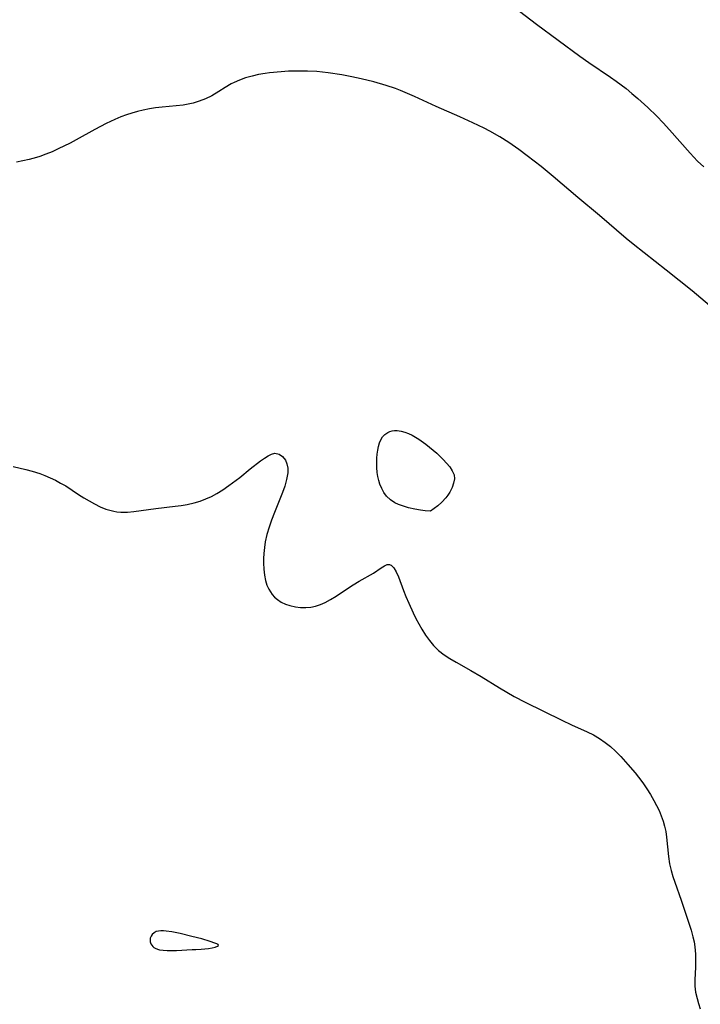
# Model space of a CAD drawing. Header units: metres. Extents: x 1073367 to 1082519, y 1569854 to 1574957.
# Tile 840 of 1056: x 1079564 to 1079737, y 1572019 to 1572269. Entities that reach past the tile are written whole.
import ezdxf

# ---------------------------------------------------------------- set-up
doc = ezdxf.new("R2010")
doc.units = ezdxf.units.M
doc.layers.add('CGG_CurvaNivelLidar_v1', color=253, linetype='Continuous', lineweight=30)

msp = doc.modelspace()

# ---------------------------------------------------------------- linework, layer by layer
at = {"layer": 'CGG_CurvaNivelLidar_v1'}
for p, q in [((1079689.721, 1572272.1777, 74), (1079695.4654, 1572267.8, 74)), ((1079695.4654, 1572267.8, 74), (1079706.4965, 1572259.6086, 74)), ((1079706.4965, 1572259.6086, 74), (1079708.7447, 1572258.011, 74)), ((1079708.7447, 1572258.011, 74), (1079714.2561, 1572254.3075, 74)), ((1079627.5128, 1572255.3877, 74), (1079626.4885, 1572255.2503, 74)), ((1079630.5543, 1572255.6746, 74), (1079627.5128, 1572255.3877, 74)), ((1079632.3553, 1572255.784, 74), (1079630.5543, 1572255.6746, 74)), ((1079634.1637, 1572255.851, 74), (1079632.3553, 1572255.784, 74)), ((1079635.9763, 1572255.8681, 74), (1079634.1637, 1572255.851, 74)), ((1079637.2137, 1572255.8459, 74), (1079635.9763, 1572255.8681, 74)), ((1079639.6062, 1572255.7144, 74), (1079637.2137, 1572255.8459, 74)), ((1079642.4877, 1572255.3993, 74), (1079639.6062, 1572255.7144, 74)), ((1079645.9309, 1572254.8545, 74), (1079642.4877, 1572255.3993, 74)), ((1079618.564, 1572252.9725, 74), (1079617.8045, 1572252.5784, 74)), ((1079619.9113, 1572253.5639, 74), (1079618.564, 1572252.9725, 74)), ((1079621.4898, 1572254.1203, 74), (1079619.9113, 1572253.5639, 74)), ((1079623.1192, 1572254.5809, 74), (1079621.4898, 1572254.1203, 74)), ((1079624.7883, 1572254.9562, 74), (1079623.1192, 1572254.5809, 74)), ((1079626.4885, 1572255.2503, 74), (1079624.7883, 1572254.9562, 74)), ((1079648.4879, 1572254.3741, 74), (1079645.9309, 1572254.8545, 74)), ((1079650.8257, 1572253.8861, 74), (1079648.4879, 1572254.3741, 74)), ((1079654.1225, 1572253.0966, 74), (1079650.8257, 1572253.8861, 74)), ((1079657.2416, 1572252.207, 74), (1079654.1225, 1572253.0966, 74)), ((1079714.2561, 1572254.3075, 74), (1079715.722, 1572253.2866, 74)), ((1079715.722, 1572253.2866, 74), (1079718.2276, 1572251.4142, 74)), ((1079614.7093, 1572250.6836, 74), (1079612.8666, 1572249.5868, 74)), ((1079616.2423, 1572251.655, 74), (1079614.7093, 1572250.6836, 74)), ((1079617.8045, 1572252.5784, 74), (1079616.2423, 1572251.655, 74)), ((1079659.5874, 1572251.4076, 74), (1079657.2416, 1572252.207, 74)), ((1079660.8392, 1572250.9245, 74), (1079659.5874, 1572251.4076, 74)), ((1079662.6199, 1572250.1865, 74), (1079660.8392, 1572250.9245, 74)), ((1079718.2276, 1572251.4142, 74), (1079719.7262, 1572250.1886, 74)), ((1079609.7119, 1572248.1876, 74), (1079608.1287, 1572247.7058, 74)), ((1079611.2453, 1572248.7918, 74), (1079609.7119, 1572248.1876, 74)), ((1079612.8666, 1572249.5868, 74), (1079611.2453, 1572248.7918, 74)), ((1079664.3872, 1572249.4089, 74), (1079662.6199, 1572250.1865, 74)), ((1079669.9031, 1572246.8826, 74), (1079664.3872, 1572249.4089, 74)), ((1079719.7262, 1572250.1886, 74), (1079721.1908, 1572248.9206, 74)), ((1079721.1908, 1572248.9206, 74), (1079723.7692, 1572246.5666, 74)), ((1079594.0089, 1572245.5837, 74), (1079592.5832, 1572245.1677, 74)), ((1079595.4488, 1572245.9378, 74), (1079594.0089, 1572245.5837, 74)), ((1079597.0001, 1572246.2415, 74), (1079595.4488, 1572245.9378, 74)), ((1079598.5614, 1572246.4801, 74), (1079597.0001, 1572246.2415, 74)), ((1079600.2855, 1572246.6849, 74), (1079598.5614, 1572246.4801, 74)), ((1079603.801, 1572247.0071, 74), (1079600.2855, 1572246.6849, 74)), ((1079605.5758, 1572247.2085, 74), (1079603.801, 1572247.0071, 74)), ((1079606.8628, 1572247.4214, 74), (1079605.5758, 1572247.2085, 74)), ((1079608.1287, 1572247.7058, 74), (1079606.8628, 1572247.4214, 74)), ((1079675.9645, 1572244.2186, 74), (1079669.9031, 1572246.8826, 74)), ((1079723.7692, 1572246.5666, 74), (1079726.0043, 1572244.4105, 74)), ((1079588.1836, 1572243.5104, 74), (1079586.0218, 1572242.4844, 74)), ((1079589.777, 1572244.1772, 74), (1079588.1836, 1572243.5104, 74)), ((1079591.1723, 1572244.6973, 74), (1079589.777, 1572244.1772, 74)), ((1079592.5832, 1572245.1677, 74), (1079591.1723, 1572244.6973, 74)), ((1079679.2778, 1572242.7157, 74), (1079675.9645, 1572244.2186, 74)), ((1079726.0043, 1572244.4105, 74), (1079727.6752, 1572242.6996, 74)), ((1079583.1525, 1572240.9931, 74), (1079578.3908, 1572238.3798, 74)), ((1079586.0218, 1572242.4844, 74), (1079583.1525, 1572240.9931, 74)), ((1079682.1418, 1572241.322, 74), (1079679.2778, 1572242.7157, 74)), ((1079683.5533, 1572240.5884, 74), (1079682.1418, 1572241.322, 74)), ((1079686.1119, 1572239.1398, 74), (1079683.5533, 1572240.5884, 74)), ((1079727.6752, 1572242.6996, 74), (1079729.2927, 1572240.9364, 74)), ((1079729.2927, 1572240.9364, 74), (1079734.558, 1572234.9568, 74)), ((1079578.3908, 1572238.3798, 74), (1079576.8432, 1572237.5644, 74)), ((1079688.3984, 1572237.6993, 74), (1079686.1119, 1572239.1398, 74)), ((1079572.2547, 1572235.3626, 74), (1079570.7182, 1572234.7252, 74)), ((1079573.7755, 1572236.0509, 74), (1079572.2547, 1572235.3626, 74)), ((1079576.8432, 1572237.5644, 74), (1079573.7755, 1572236.0509, 74)), ((1079690.9583, 1572235.9361, 74), (1079688.3984, 1572237.6993, 74)), ((1079693.1079, 1572234.3461, 74), (1079690.9583, 1572235.9361, 74)), ((1079564.826, 1572233.0235, 74), (1079563.2352, 1572232.7389, 74)), ((1079566.4014, 1572233.3664, 74), (1079564.826, 1572233.0235, 74)), ((1079568.2811, 1572233.8725, 74), (1079566.4014, 1572233.3664, 74)), ((1079569.1612, 1572234.1546, 74), (1079568.2811, 1572233.8725, 74)), ((1079570.7182, 1572234.7252, 74), (1079569.1612, 1572234.1546, 74)), ((1079696.6037, 1572231.6174, 74), (1079693.1079, 1572234.3461, 74)), ((1079734.558, 1572234.9568, 74), (1079736.4269, 1572232.9793, 74)), ((1079736.4269, 1572232.9793, 74), (1079737.963, 1572231.4696, 74)), ((1079699.6909, 1572229.0882, 74), (1079696.6037, 1572231.6174, 74)), ((1079705.9231, 1572223.739, 74), (1079699.6909, 1572229.0882, 74)), ((1079711.4571, 1572219.1335, 74), (1079705.9231, 1572223.739, 74)), ((1079718.2465, 1572213.2902, 74), (1079711.4571, 1572219.1335, 74)), ((1079720.0197, 1572211.8561, 74), (1079718.2465, 1572213.2902, 74)), ((1079728.4539, 1572205.2755, 74), (1079720.0197, 1572211.8561, 74)), ((1079735.0099, 1572199.9701, 74), (1079728.4539, 1572205.2755, 74)), ((1079739.4316, 1572196.2297, 74), (1079735.0099, 1572199.9701, 74)), ((1079655.8707, 1572162.1343, 74), (1079656.2889, 1572162.844, 74)), ((1079656.2889, 1572162.844, 74), (1079656.904, 1572163.5109, 74)), ((1079656.904, 1572163.5109, 74), (1079657.646, 1572164.0184, 74)), ((1079657.646, 1572164.0184, 74), (1079658.1728, 1572164.252, 74)), ((1079658.1728, 1572164.252, 74), (1079658.7335, 1572164.4089, 74)), ((1079658.7335, 1572164.4089, 74), (1079659.3816, 1572164.4885, 74)), ((1079659.3816, 1572164.4885, 74), (1079660.0552, 1572164.4801, 74)), ((1079660.0552, 1572164.4801, 74), (1079660.9976, 1572164.3469, 74)), ((1079660.9976, 1572164.3469, 74), (1079661.9562, 1572164.0945, 74)), ((1079661.9562, 1572164.0945, 74), (1079662.9165, 1572163.7389, 74)), ((1079662.9165, 1572163.7389, 74), (1079663.8646, 1572163.2888, 74)), ((1079663.8646, 1572163.2888, 74), (1079664.6835, 1572162.8187, 74)), ((1079664.6835, 1572162.8187, 74), (1079665.4897, 1572162.2988, 74)), ((1079655.0954, 1572159.4869, 74), (1079655.2995, 1572160.46, 74)), ((1079655.2995, 1572160.46, 74), (1079655.549, 1572161.3323, 74)), ((1079655.549, 1572161.3323, 74), (1079655.8707, 1572162.1343, 74)), ((1079665.4897, 1572162.2988, 74), (1079667.2934, 1572161.0338, 74)), ((1079667.2934, 1572161.0338, 74), (1079668.2786, 1572160.2834, 74)), ((1079668.2786, 1572160.2834, 74), (1079669.1885, 1572159.5201, 74)), ((1079626.2664, 1572157.4729, 74), (1079627.1906, 1572158.0696, 74)), ((1079627.1906, 1572158.0696, 74), (1079628.076, 1572158.4984, 74)), ((1079628.076, 1572158.4984, 74), (1079628.9267, 1572158.6931, 74)), ((1079628.9267, 1572158.6931, 74), (1079629.9704, 1572158.5201, 74)), ((1079629.9704, 1572158.5201, 74), (1079630.8909, 1572157.9279, 74)), ((1079630.8909, 1572157.9279, 74), (1079631.6089, 1572156.9891, 74)), ((1079654.8525, 1572157.4263, 74), (1079654.9459, 1572158.4715, 74)), ((1079654.9459, 1572158.4715, 74), (1079655.0954, 1572159.4869, 74)), ((1079669.1885, 1572159.5201, 74), (1079670.0663, 1572158.7229, 74)), ((1079670.0663, 1572158.7229, 74), (1079671.731, 1572157.0813, 74)), ((1079562.3362, 1572155.3579, 74), (1079565.612, 1572154.6166, 74)), ((1079622.6746, 1572154.7457, 74), (1079625.2966, 1572156.7656, 74)), ((1079625.2966, 1572156.7656, 74), (1079626.2664, 1572157.4729, 74)), ((1079631.6089, 1572156.9891, 74), (1079631.9841, 1572156.0246, 74)), ((1079631.9841, 1572156.0246, 74), (1079632.174, 1572154.9163, 74)), ((1079654.8187, 1572156.243, 74), (1079654.8525, 1572157.4263, 74)), ((1079654.8557, 1572155.0492, 74), (1079654.8187, 1572156.243, 74)), ((1079671.731, 1572157.0813, 74), (1079672.6019, 1572156.1551, 74)), ((1079672.6019, 1572156.1551, 74), (1079673.3894, 1572155.2216, 74)), ((1079565.612, 1572154.6166, 74), (1079567.2179, 1572154.1815, 74)), ((1079567.2179, 1572154.1815, 74), (1079569.1418, 1572153.561, 74)), ((1079569.1418, 1572153.561, 74), (1079570.4078, 1572153.0698, 74)), ((1079570.4078, 1572153.0698, 74), (1079571.7792, 1572152.4771, 74)), ((1079620.0129, 1572152.585, 74), (1079622.6746, 1572154.7457, 74)), ((1079632.1751, 1572153.7055, 74), (1079631.9112, 1572152.0812, 74)), ((1079632.174, 1572154.9163, 74), (1079632.1751, 1572153.7055, 74)), ((1079654.964, 1572153.8573, 74), (1079654.8557, 1572155.0492, 74)), ((1079655.1231, 1572152.8206, 74), (1079654.964, 1572153.8573, 74)), ((1079655.3481, 1572151.8038, 74), (1079655.1231, 1572152.8206, 74)), ((1079673.3894, 1572155.2216, 74), (1079674.0427, 1572154.2668, 74)), ((1079674.0427, 1572154.2668, 74), (1079674.4797, 1572153.2526, 74)), ((1079674.4797, 1572153.2526, 74), (1079674.5606, 1572152.2478, 74)), ((1079571.7792, 1572152.4771, 74), (1079573.1266, 1572151.8347, 74)), ((1079573.1266, 1572151.8347, 74), (1079574.4439, 1572151.1403, 74)), ((1079574.4439, 1572151.1403, 74), (1079575.7239, 1572150.3892, 74)), ((1079575.7239, 1572150.3892, 74), (1079578.9633, 1572148.2354, 74)), ((1079615.7079, 1572149.4333, 74), (1079617.2098, 1572150.481, 74)), ((1079617.2098, 1572150.481, 74), (1079620.0129, 1572152.585, 74)), ((1079631.4254, 1572150.3776, 74), (1079630.8443, 1572148.7407, 74)), ((1079631.9112, 1572152.0812, 74), (1079631.4254, 1572150.3776, 74)), ((1079655.6487, 1572150.8172, 74), (1079655.3481, 1572151.8038, 74)), ((1079656.0894, 1572149.7556, 74), (1079655.6487, 1572150.8172, 74)), ((1079674.3826, 1572151.1373, 74), (1079673.9865, 1572149.9756, 74)), ((1079674.5606, 1572152.2478, 74), (1079674.3826, 1572151.1373, 74)), ((1079578.9633, 1572148.2354, 74), (1079580.3025, 1572147.3913, 74)), ((1079611.3814, 1572147.1087, 74), (1079612.7856, 1572147.7436, 74)), ((1079612.7856, 1572147.7436, 74), (1079614.1473, 1572148.4636, 74)), ((1079614.1473, 1572148.4636, 74), (1079615.7079, 1572149.4333, 74)), ((1079630.8443, 1572148.7407, 74), (1079628.7926, 1572143.6318, 74)), ((1079656.6299, 1572148.755, 74), (1079656.0894, 1572149.7556, 74)), ((1079657.3364, 1572147.8024, 74), (1079656.6299, 1572148.755, 74)), ((1079658.2899, 1572146.9065, 74), (1079657.3364, 1572147.8024, 74)), ((1079672.9429, 1572148.0607, 74), (1079672.415, 1572147.3468, 74)), ((1079673.4128, 1572148.8166, 74), (1079672.9429, 1572148.0607, 74)), ((1079673.9865, 1572149.9756, 74), (1079673.4128, 1572148.8166, 74)), ((1079580.3025, 1572147.3913, 74), (1079581.6646, 1572146.5905, 74)), ((1079581.6646, 1572146.5905, 74), (1079583.0667, 1572145.8229, 74)), ((1079583.0667, 1572145.8229, 74), (1079584.488, 1572145.1277, 74)), ((1079598.6827, 1572144.7025, 74), (1079603.5632, 1572145.2338, 74)), ((1079603.5632, 1572145.2338, 74), (1079605.0908, 1572145.4391, 74)), ((1079605.0908, 1572145.4391, 74), (1079606.6062, 1572145.6901, 74)), ((1079606.6062, 1572145.6901, 74), (1079608.364, 1572146.076, 74)), ((1079608.364, 1572146.076, 74), (1079609.889, 1572146.5393, 74)), ((1079609.889, 1572146.5393, 74), (1079611.3814, 1572147.1087, 74)), ((1079659.4592, 1572146.1265, 74), (1079658.2899, 1572146.9065, 74)), ((1079660.3707, 1572145.6804, 74), (1079659.4592, 1572146.1265, 74)), ((1079661.3413, 1572145.3051, 74), (1079660.3707, 1572145.6804, 74)), ((1079662.9382, 1572144.8322, 74), (1079661.3413, 1572145.3051, 74)), ((1079670.3695, 1572145.3308, 74), (1079669.457, 1572144.6308, 74)), ((1079671.4, 1572146.2434, 74), (1079670.3695, 1572145.3308, 74)), ((1079672.415, 1572147.3468, 74), (1079671.4, 1572146.2434, 74)), ((1079584.488, 1572145.1277, 74), (1079585.9357, 1572144.5388, 74)), ((1079585.9357, 1572144.5388, 74), (1079586.9264, 1572144.2211, 74)), ((1079586.9264, 1572144.2211, 74), (1079587.9302, 1572143.9735, 74)), ((1079587.9302, 1572143.9735, 74), (1079588.749, 1572143.8292, 74)), ((1079588.749, 1572143.8292, 74), (1079589.7926, 1572143.726, 74)), ((1079589.7926, 1572143.726, 74), (1079591.4379, 1572143.7232, 74)), ((1079591.4379, 1572143.7232, 74), (1079593.0974, 1572143.8665, 74)), ((1079593.0974, 1572143.8665, 74), (1079598.6827, 1572144.7025, 74)), ((1079628.7926, 1572143.6318, 74), (1079628.0654, 1572141.7232, 74)), ((1079664.5102, 1572144.4887, 74), (1079662.9382, 1572144.8322, 74)), ((1079665.9538, 1572144.2533, 74), (1079664.5102, 1572144.4887, 74)), ((1079667.1663, 1572144.1066, 74), (1079665.9538, 1572144.2533, 74)), ((1079668.5, 1572143.9999, 74), (1079667.1663, 1572144.1066, 74)), ((1079669.457, 1572144.6308, 74), (1079668.5, 1572143.9999, 74)), ((1079628.0654, 1572141.7232, 74), (1079627.4366, 1572139.8961, 74)), ((1079626.8949, 1572138.0518, 74), (1079626.4764, 1572136.1928, 74)), ((1079627.4366, 1572139.8961, 74), (1079626.8949, 1572138.0518, 74)), ((1079626.4764, 1572136.1928, 74), (1079626.2563, 1572134.7303, 74)), ((1079626.1213, 1572133.2672, 74), (1079626.0634, 1572131.9966, 74)), ((1079626.2563, 1572134.7303, 74), (1079626.1213, 1572133.2672, 74)), ((1079626.0634, 1572131.9966, 74), (1079626.0591, 1572130.7373, 74)), ((1079626.0591, 1572130.7373, 74), (1079626.13, 1572129.2255, 74)), ((1079656.7604, 1572130.1067, 74), (1079657.5099, 1572130.4225, 74)), ((1079657.5099, 1572130.4225, 74), (1079657.8315, 1572130.4653, 74)), ((1079657.8315, 1572130.4653, 74), (1079658.0628, 1572130.4445, 74)), ((1079658.0628, 1572130.4445, 74), (1079658.2493, 1572130.3886, 74)), ((1079658.2493, 1572130.3886, 74), (1079658.4883, 1572130.2611, 74)), ((1079658.4883, 1572130.2611, 74), (1079659.1394, 1572129.5958, 74)), ((1079626.13, 1572129.2255, 74), (1079626.2947, 1572127.7553, 74)), ((1079626.2947, 1572127.7553, 74), (1079626.5703, 1572126.3443, 74)), ((1079650.359, 1572126.1736, 74), (1079653.9684, 1572128.2162, 74)), ((1079653.9684, 1572128.2162, 74), (1079655.9295, 1572129.5719, 74)), ((1079655.9295, 1572129.5719, 74), (1079656.7604, 1572130.1067, 74)), ((1079659.1394, 1572129.5958, 74), (1079659.7447, 1572128.5831, 74)), ((1079659.7447, 1572128.5831, 74), (1079660.3203, 1572127.3188, 74)), ((1079626.5703, 1572126.3443, 74), (1079626.9033, 1572125.2246, 74)), ((1079626.9033, 1572125.2246, 74), (1079627.3473, 1572124.177, 74)), ((1079647.3899, 1572124.3242, 74), (1079648.7901, 1572125.2325, 74)), ((1079648.7901, 1572125.2325, 74), (1079650.359, 1572126.1736, 74)), ((1079660.3203, 1572127.3188, 74), (1079661.6233, 1572123.85, 74)), ((1079627.3473, 1572124.177, 74), (1079628.1987, 1572122.8402, 74)), ((1079628.1987, 1572122.8402, 74), (1079628.8387, 1572122.1302, 74)), ((1079644.5086, 1572122.3719, 74), (1079647.3899, 1572124.3242, 74)), ((1079661.6233, 1572123.85, 74), (1079662.2618, 1572122.2615, 74)), ((1079628.8387, 1572122.1302, 74), (1079629.5633, 1572121.5091, 74)), ((1079629.5633, 1572121.5091, 74), (1079630.5359, 1572120.8877, 74)), ((1079630.5359, 1572120.8877, 74), (1079631.5982, 1572120.3923, 74)), ((1079631.5982, 1572120.3923, 74), (1079632.7288, 1572120.0119, 74)), ((1079639.2849, 1572119.8748, 74), (1079640.4892, 1572120.2501, 74)), ((1079640.4892, 1572120.2501, 74), (1079641.6681, 1572120.7408, 74)), ((1079641.6681, 1572120.7408, 74), (1079643.107, 1572121.5012, 74)), ((1079643.107, 1572121.5012, 74), (1079644.5086, 1572122.3719, 74)), ((1079662.2618, 1572122.2615, 74), (1079662.9648, 1572120.644, 74)), ((1079662.9648, 1572120.644, 74), (1079664.1127, 1572118.1498, 74)), ((1079632.7288, 1572120.0119, 74), (1079634.1624, 1572119.6956, 74)), ((1079634.1624, 1572119.6956, 74), (1079635.4501, 1572119.5433, 74)), ((1079635.4501, 1572119.5433, 74), (1079636.7552, 1572119.5149, 74)), ((1079636.7552, 1572119.5149, 74), (1079638.0637, 1572119.6272, 74)), ((1079638.0637, 1572119.6272, 74), (1079639.2849, 1572119.8748, 74)), ((1079664.1127, 1572118.1498, 74), (1079664.7963, 1572116.7405, 74)), ((1079664.7963, 1572116.7405, 74), (1079665.5149, 1572115.3476, 74)), ((1079665.5149, 1572115.3476, 74), (1079666.2782, 1572113.9846, 74)), ((1079666.2782, 1572113.9846, 74), (1079667.242, 1572112.4482, 74)), ((1079667.242, 1572112.4482, 74), (1079668.2054, 1572111.1114, 74)), ((1079668.2054, 1572111.1114, 74), (1079669.259, 1572109.8628, 74)), ((1079669.259, 1572109.8628, 74), (1079670.555, 1572108.5972, 74)), ((1079670.555, 1572108.5972, 74), (1079671.9693, 1572107.4704, 74)), ((1079671.9693, 1572107.4704, 74), (1079673.4458, 1572106.5023, 74)), ((1079673.4458, 1572106.5023, 74), (1079674.989, 1572105.6156, 74)), ((1079674.989, 1572105.6156, 74), (1079678.7755, 1572103.5305, 74)), ((1079678.7755, 1572103.5305, 74), (1079681.4074, 1572101.945, 74)), ((1079681.4074, 1572101.945, 74), (1079686.0176, 1572099.0861, 74)), ((1079686.0176, 1572099.0861, 74), (1079689.7718, 1572096.922, 74)), ((1079689.7718, 1572096.922, 74), (1079692.5604, 1572095.4676, 74)), ((1079692.5604, 1572095.4676, 74), (1079701.9262, 1572090.8314, 74)), ((1079701.9262, 1572090.8314, 74), (1079704.3061, 1572089.7108, 74)), ((1079704.3061, 1572089.7108, 74), (1079708.3634, 1572087.9205, 74)), ((1079708.3634, 1572087.9205, 74), (1079709.9616, 1572087.1024, 74)), ((1079709.9616, 1572087.1024, 74), (1079711.5047, 1572086.1888, 74)), ((1079711.5047, 1572086.1888, 74), (1079712.9152, 1572085.2185, 74)), ((1079712.9152, 1572085.2185, 74), (1079714.2598, 1572084.1582, 74)), ((1079714.2598, 1572084.1582, 74), (1079715.5333, 1572083.0124, 74)), ((1079715.5333, 1572083.0124, 74), (1079716.8725, 1572081.6442, 74)), ((1079716.8725, 1572081.6442, 74), (1079718.7024, 1572079.6192, 74)), ((1079718.7024, 1572079.6192, 74), (1079720.5164, 1572077.4614, 74)), ((1079720.5164, 1572077.4614, 74), (1079721.3944, 1572076.3543, 74)), ((1079721.3944, 1572076.3543, 74), (1079722.4838, 1572074.9056, 74)), ((1079722.4838, 1572074.9056, 74), (1079723.5207, 1572073.4227, 74)), ((1079723.5207, 1572073.4227, 74), (1079724.4484, 1572071.9739, 74)), ((1079724.4484, 1572071.9739, 74), (1079725.3107, 1572070.4931, 74)), ((1079725.3107, 1572070.4931, 74), (1079725.9945, 1572069.1958, 74)), ((1079725.9945, 1572069.1958, 74), (1079726.6198, 1572067.8779, 74)), ((1079726.6198, 1572067.8779, 74), (1079727.1792, 1572066.5401, 74)), ((1079727.1792, 1572066.5401, 74), (1079727.6619, 1572065.1819, 74)), ((1079727.6619, 1572065.1819, 74), (1079728.0226, 1572063.9305, 74)), ((1079728.0226, 1572063.9305, 74), (1079728.3143, 1572062.5882, 74)), ((1079728.3143, 1572062.5882, 74), (1079728.5365, 1572061.1073, 74)), ((1079728.5365, 1572061.1073, 74), (1079729.0147, 1572056.2297, 74)), ((1079729.0147, 1572056.2297, 74), (1079729.285, 1572054.3554, 74)), ((1079729.285, 1572054.3554, 74), (1079729.6651, 1572052.6404, 74)), ((1079729.6651, 1572052.6404, 74), (1079730.098, 1572051.1454, 74)), ((1079730.098, 1572051.1454, 74), (1079730.5919, 1572049.659, 74)), ((1079730.5919, 1572049.659, 74), (1079732.2087, 1572045.0899, 74)), ((1079732.2087, 1572045.0899, 74), (1079734.7465, 1572037.4977, 74)), ((1079597.2187, 1572035.4193, 74), (1079597.1689, 1572034.9561, 74)), ((1079597.4222, 1572035.9529, 74), (1079597.2187, 1572035.4193, 74)), ((1079597.757, 1572036.4324, 74), (1079597.4222, 1572035.9529, 74)), ((1079598.1993, 1572036.8335, 74), (1079597.757, 1572036.4324, 74)), ((1079598.7359, 1572037.1263, 74), (1079598.1993, 1572036.8335, 74)), ((1079599.3034, 1572037.2787, 74), (1079598.7359, 1572037.1263, 74)), ((1079599.9267, 1572037.3384, 74), (1079599.3034, 1572037.2787, 74)), ((1079600.5912, 1572037.3288, 74), (1079599.9267, 1572037.3384, 74)), ((1079601.2856, 1572037.2682, 74), (1079600.5912, 1572037.3288, 74)), ((1079602.7039, 1572037.0542, 74), (1079601.2856, 1572037.2682, 74)), ((1079604.8584, 1572036.6169, 74), (1079602.7039, 1572037.0542, 74)), ((1079607.8036, 1572035.9183, 74), (1079604.8584, 1572036.6169, 74)), ((1079610.309, 1572035.2717, 74), (1079607.8036, 1572035.9183, 74)), ((1079612.4603, 1572034.6394, 74), (1079610.309, 1572035.2717, 74)), ((1079734.7465, 1572037.4977, 74), (1079735.2318, 1572035.8231, 74)), ((1079735.2318, 1572035.8231, 74), (1079735.5259, 1572034.5611, 74)), ((1079597.1689, 1572034.9561, 74), (1079597.2236, 1572034.4899, 74)), ((1079597.2236, 1572034.4899, 74), (1079597.3804, 1572034.0403, 74)), ((1079597.3804, 1572034.0403, 74), (1079597.5982, 1572033.6806, 74)), ((1079597.5982, 1572033.6806, 74), (1079597.8868, 1572033.3577, 74)), ((1079597.8868, 1572033.3577, 74), (1079598.177, 1572033.1232, 74)), ((1079598.177, 1572033.1232, 74), (1079598.5065, 1572032.9216, 74)), ((1079598.5065, 1572032.9216, 74), (1079599.0363, 1572032.6896, 74)), ((1079599.0363, 1572032.6896, 74), (1079599.6217, 1572032.5186, 74)), ((1079608.8098, 1572032.5534, 74), (1079610.1963, 1572032.6251, 74)), ((1079610.1963, 1572032.6251, 74), (1079612.0739, 1572032.8533, 74)), ((1079612.0739, 1572032.8533, 74), (1079612.9895, 1572033.0138, 74)), ((1079613.6729, 1572034.2154, 74), (1079612.4603, 1572034.6394, 74)), ((1079612.9895, 1572033.0138, 74), (1079613.7748, 1572033.1971, 74)), ((1079614.1506, 1572034.0085, 74), (1079613.6729, 1572034.2154, 74)), ((1079613.7748, 1572033.1971, 74), (1079614.3401, 1572033.3972, 74)), ((1079614.4943, 1572033.8082, 74), (1079614.1506, 1572034.0085, 74)), ((1079614.3401, 1572033.3972, 74), (1079614.5941, 1572033.6081, 74)), ((1079614.5941, 1572033.6081, 74), (1079614.4943, 1572033.8082, 74)), ((1079735.5259, 1572034.5611, 74), (1079735.7365, 1572033.2947, 74)), ((1079735.7365, 1572033.2947, 74), (1079735.8288, 1572032.3661, 74)), ((1079599.6217, 1572032.5186, 74), (1079600.5102, 1572032.3818, 74)), ((1079600.5102, 1572032.3818, 74), (1079601.5711, 1572032.3183, 74)), ((1079601.5711, 1572032.3183, 74), (1079602.7378, 1572032.3117, 74)), ((1079602.7378, 1572032.3117, 74), (1079603.9451, 1572032.3455, 74)), ((1079603.9451, 1572032.3455, 74), (1079607.9195, 1572032.5901, 74)), ((1079607.9195, 1572032.5901, 74), (1079608.5, 1572032.5942, 74)), ((1079608.5, 1572032.5942, 74), (1079608.8098, 1572032.5534, 74)), ((1079735.8288, 1572032.3661, 74), (1079735.8781, 1572031.4352, 74)), ((1079735.8781, 1572031.4352, 74), (1079735.8927, 1572029.7431, 74)), ((1079735.8419, 1572028.0607, 74), (1079735.6803, 1572024.8338, 74)), ((1079735.8927, 1572029.7431, 74), (1079735.8419, 1572028.0607, 74)), ((1079735.6803, 1572024.8338, 74), (1079735.7066, 1572023.284, 74)), ((1079735.7066, 1572023.284, 74), (1079735.9171, 1572021.7289, 74)), ((1079735.9171, 1572021.7289, 74), (1079736.2688, 1572020.1645, 74)), ((1079736.2688, 1572020.1645, 74), (1079736.6301, 1572018.8323, 74)), ((1079736.6301, 1572018.8323, 74), (1079737.039, 1572017.497, 74))]:
    msp.add_line(p, q, dxfattribs=at)

doc.saveas('drawing.dxf')
